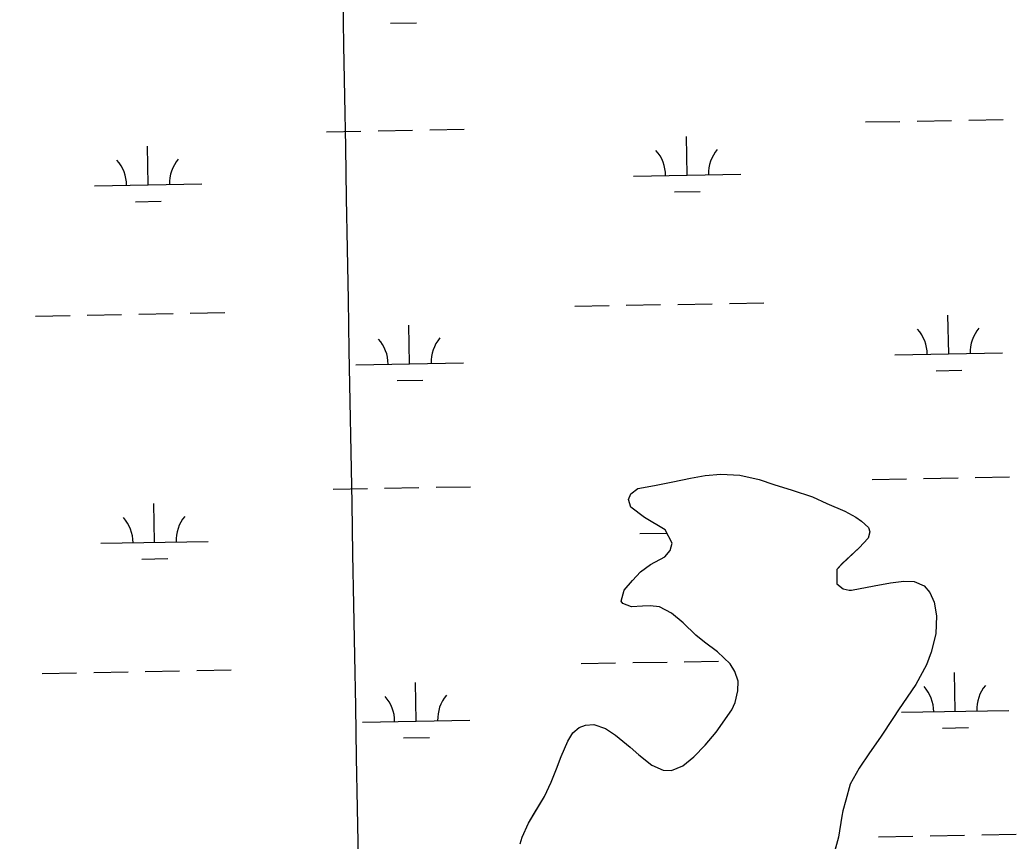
# Model space of a CAD drawing. Extents: x 3925854 to 3964121, y 224593 to 250589.
# Drawn here: x 3935110 to 3936038, y 230709 to 231473 of the extents above; entities that cross this region are included whole.
import ezdxf

# ---------------------------------------------------------------- set-up
doc = ezdxf.new("R2010")
doc.units = 0
for name, color, linetype in [('V-GRID-MAJR', 7, 'Continuous'), ('V-TOPO-SHOR', 7, 'Continuous'), ('V-WETL-SWMP', 7, 'Continuous')]:
    doc.layers.add(name, color=color, linetype=linetype)

msp = doc.modelspace()

# ---------------------------------------------------------------- linework, layer by layer
at = {"layer": 'V-GRID-MAJR'}
msp.add_spline([(3935435.519, 230124.471), (3935327.129, 236182.494), (3935218.705, 242242.439), (3935110.281, 248302.374), (3935110.246, 248304.307)], degree=3, dxfattribs=at)
at = {"layer": 'V-TOPO-SHOR'}
for points in [[(3935715.741, 230979.724), (3935717.535, 230986.466), (3935711.006, 230998.77), (3935691.585, 231010.301), (3935678.904, 231020.035), (3935676.93, 231027.178), (3935679.119, 231032.333), (3935685.472, 231037.281), (3935700.947, 231040.236), (3935718.207, 231043.587), (3935734.673, 231047.136), (3935748.163, 231049.497), (3935762.843, 231050.669), (3935780.495, 231049.653), (3935798.339, 231045.661), (3935812.02, 231041.082), (3935829.069, 231035.903), (3935848.102, 231029.531), (3935861.581, 231023.563), (3935878.232, 231016.203), (3935888.539, 231010.634), (3935893.69, 231007.059), (3935900.227, 231001.099), (3935901.413, 230997.132), (3935899.82, 230991.183), (3935891.476, 230982.071), (3935875.788, 230967.413), (3935870.623, 230961.867), (3935870.806, 230948.777), (3935876.55, 230944.009), (3935882.102, 230942.811), (3935884.284, 230942.809), (3935905.511, 230946.747), (3935920.787, 230949.702), (3935933.087, 230951.271), (3935942.606, 230950.665), (3935951.925, 230946.686), (3935957.27, 230940.728), (3935961.423, 230931.598), (3935963.588, 230918.902), (3935962.773, 230902.242), (3935958.587, 230884.994), (3935954.206, 230873.296), (3935944.265, 230855.062), (3935928.168, 230831.283), (3935923.599, 230824.346), (3935911.475, 230805.916), (3935901.143, 230791.253), (3935891.404, 230777.183), (3935883.253, 230762.12), (3935879.067, 230747.249), (3935876.477, 230737.335), (3935875.281, 230732.379), (3935872.278, 230712.945)], [(3935575.949, 230706.592), (3935577.743, 230712.937), (3935583.709, 230725.821), (3935589.077, 230734.74), (3935598.616, 230750.596), (3935604.783, 230764.074), (3935609.757, 230776.366), (3935614.138, 230787.863), (3935620.305, 230802.334), (3935625.074, 230810.064), (3935630.833, 230814.815), (3935636.787, 230817.187), (3935644.522, 230817.574), (3935655.426, 230813.99), (3935664.74, 230807.829), (3935678.41, 230796.506), (3935686.535, 230789.354), (3935698.62, 230779.819), (3935708.928, 230775.241), (3935716.862, 230774.836), (3935727.378, 230779.186), (3935737.702, 230787.501), (3935748.03, 230798.396), (3935758.561, 230810.68), (3935773.067, 230831.287), (3935776.051, 230838.226), (3935778.445, 230849.131), (3935778.852, 230858.056), (3935775.889, 230866.986), (3935771.535, 230874.33), (3935759.65, 230885.256), (3935747.563, 230894.394), (3935739.637, 230900.95), (3935727.554, 230912.47), (3935716.855, 230921.409), (3935705.755, 230927.176), (3935696.832, 230928.18), (3935689.691, 230927.793), (3935679.576, 230927.211), (3935671.447, 230930.195), (3935670.063, 230932.577), (3935672.852, 230942.69), (3935680.6, 230951.605), (3935687.948, 230959.727), (3935697.279, 230966.658), (3935710.777, 230973.781), (3935715.741, 230979.724)], [(3935872.278, 230712.945), (3935863.908, 230682.213)]]:
    msp.add_lwpolyline(points, dxfattribs=at)
at = {"layer": 'V-WETL-SWMP'}
for p, q in [((3935455.298, 231470.46), (3935479.294, 231470.896)), ((3935945.535, 231379.356), (3935977.53, 231379.938)), ((3935993.527, 231380.229), (3936025.522, 231380.811)), ((3935443.71, 231370.232), (3935475.705, 231370.813)), ((3935491.702, 231371.104), (3935523.697, 231371.686)), ((3935897.543, 231378.484), (3935929.538, 231379.066)), ((3935395.718, 231369.359), (3935427.713, 231369.941)), ((3935731.351, 231329.024), (3935730.697, 231365.018)), ((3935229.526, 231319.9), (3935228.872, 231355.894)), ((3935681.359, 231328.115), (3935781.343, 231329.933)), ((3935179.534, 231318.991), (3935279.518, 231320.809)), ((3935719.634, 231313.378), (3935743.63, 231313.814)), ((3935217.809, 231304.253), (3935241.805, 231304.689)), ((3935626.708, 231207.031), (3935658.702, 231207.612)), ((3935674.7, 231207.903), (3935706.694, 231208.485)), ((3935722.692, 231208.776), (3935754.686, 231209.358)), ((3935770.684, 231209.649), (3935802.679, 231210.23)), ((3935124.883, 231197.906), (3935156.877, 231198.488)), ((3935172.875, 231198.779), (3935204.869, 231199.36)), ((3935220.867, 231199.651), (3935252.861, 231200.233)), ((3935268.859, 231200.524), (3935300.853, 231201.106)), ((3935974.889, 231162.611), (3935974.234, 231198.605)), ((3935473.064, 231153.487), (3935472.409, 231189.481)), ((3935924.897, 231161.702), (3936024.88, 231163.52)), ((3935423.072, 231152.578), (3935523.055, 231154.396)), ((3935461.346, 231137.84), (3935485.342, 231138.276)), ((3935963.171, 231146.965), (3935987.167, 231147.401)), ((3935718.207, 231043.586), (3935734.674, 231047.135)), ((3935734.674, 231047.135), (3935748.164, 231049.497)), ((3935748.164, 231049.497), (3935762.843, 231050.668)), ((3935762.843, 231050.668), (3935780.494, 231049.653)), ((3935780.494, 231049.653), (3935798.339, 231045.662)), ((3935798.339, 231045.662), (3935812.019, 231041.082)), ((3935903.591, 231045.864), (3935935.586, 231046.446)), ((3935951.583, 231046.736), (3935983.578, 231047.318)), ((3935999.576, 231047.609), (3936031.57, 231048.191)), ((3935401.766, 231036.739), (3935433.761, 231037.321)), ((3935449.758, 231037.612), (3935481.753, 231038.193)), ((3935497.75, 231038.484), (3935529.745, 231039.066)), ((3935679.119, 231032.332), (3935685.472, 231037.282)), ((3935685.472, 231037.282), (3935700.947, 231040.237)), ((3935700.947, 231040.237), (3935718.207, 231043.586)), ((3935812.019, 231041.082), (3935829.07, 231035.903)), ((3935676.93, 231027.178), (3935679.119, 231032.332)), ((3935678.904, 231020.035), (3935676.93, 231027.178)), ((3935829.07, 231035.903), (3935848.102, 231029.531)), ((3935848.102, 231029.531), (3935861.581, 231023.563)), ((3935235.574, 230987.279), (3935234.92, 231023.274)), ((3935691.585, 231010.3), (3935678.904, 231020.035)), ((3935861.581, 231023.563), (3935878.232, 231016.202)), ((3935711.007, 230998.771), (3935691.585, 231010.3)), ((3935878.232, 231016.202), (3935888.539, 231010.635)), ((3935888.539, 231010.635), (3935893.691, 231007.058)), ((3935893.691, 231007.058), (3935900.228, 231001.099)), ((3935900.228, 231001.099), (3935901.413, 230997.131)), ((3935687.407, 230995.495), (3935712.503, 230995.952)), ((3935717.536, 230986.465), (3935711.007, 230998.771)), ((3935899.819, 230991.183), (3935891.476, 230982.07)), ((3935901.413, 230997.131), (3935899.819, 230991.183)), ((3935185.582, 230986.37), (3935285.566, 230988.188)), ((3935715.742, 230979.723), (3935717.536, 230986.465)), ((3935891.476, 230982.07), (3935875.788, 230967.414)), ((3935223.857, 230971.633), (3935247.853, 230972.069)), ((3935697.279, 230966.657), (3935710.776, 230973.78)), ((3935710.776, 230973.78), (3935715.742, 230979.723)), ((3935687.948, 230959.728), (3935697.279, 230966.657)), ((3935875.788, 230967.414), (3935870.624, 230961.867)), ((3935680.599, 230951.605), (3935687.948, 230959.728)), ((3935870.624, 230961.867), (3935870.805, 230948.776)), ((3935672.852, 230942.69), (3935680.599, 230951.605)), ((3935870.805, 230948.776), (3935876.55, 230944.008)), ((3935876.55, 230944.008), (3935882.102, 230942.811)), ((3935884.284, 230942.808), (3935905.512, 230946.747)), ((3935905.512, 230946.747), (3935920.788, 230949.702)), ((3935920.788, 230949.702), (3935933.087, 230951.272)), ((3935933.087, 230951.272), (3935942.607, 230950.665)), ((3935942.607, 230950.665), (3935951.924, 230946.686)), ((3935951.924, 230946.686), (3935957.271, 230940.728)), ((3935670.062, 230932.578), (3935672.852, 230942.69)), ((3935882.102, 230942.811), (3935884.284, 230942.808)), ((3935957.271, 230940.728), (3935961.424, 230931.599)), ((3935671.447, 230930.196), (3935670.062, 230932.578)), ((3935679.575, 230927.211), (3935671.447, 230930.196)), ((3935689.691, 230927.792), (3935679.575, 230927.211)), ((3935696.832, 230928.18), (3935689.691, 230927.792)), ((3935705.756, 230927.176), (3935696.832, 230928.18)), ((3935716.856, 230921.41), (3935705.756, 230927.176)), ((3935961.424, 230931.599), (3935963.589, 230918.902)), ((3935727.554, 230912.47), (3935716.856, 230921.41)), ((3935963.589, 230918.902), (3935962.774, 230902.243)), ((3935739.638, 230900.95), (3935727.554, 230912.47)), ((3935747.563, 230894.395), (3935739.638, 230900.95)), ((3935962.774, 230902.243), (3935958.586, 230884.993)), ((3935759.65, 230885.255), (3935747.563, 230894.395)), ((3935771.536, 230874.33), (3935759.65, 230885.255)), ((3935958.586, 230884.993), (3935954.207, 230873.296)), ((3935632.756, 230874.411), (3935664.75, 230874.992)), ((3935680.748, 230875.283), (3935712.742, 230875.865)), ((3935728.74, 230876.156), (3935760.734, 230876.738)), ((3935775.89, 230866.986), (3935771.536, 230874.33)), ((3935954.207, 230873.296), (3935944.266, 230855.062)), ((3935130.931, 230865.286), (3935162.925, 230865.868)), ((3935178.923, 230866.159), (3935210.917, 230866.74)), ((3935226.915, 230867.031), (3935258.909, 230867.613)), ((3935274.907, 230867.904), (3935306.902, 230868.486)), ((3935778.853, 230858.057), (3935775.89, 230866.986)), ((3935980.937, 230829.991), (3935980.282, 230865.985)), ((3935479.112, 230820.867), (3935478.457, 230856.861)), ((3935778.445, 230849.132), (3935778.853, 230858.057)), ((3935944.266, 230855.062), (3935928.169, 230831.282)), ((3935776.05, 230838.226), (3935778.445, 230849.132)), ((3935773.066, 230831.288), (3935776.05, 230838.226)), ((3935758.56, 230810.68), (3935773.066, 230831.288)), ((3935923.598, 230824.346), (3935911.475, 230805.916)), ((3935928.169, 230831.282), (3935923.598, 230824.346)), ((3935930.945, 230829.082), (3936030.928, 230830.9)), ((3935429.12, 230819.958), (3935529.103, 230821.776)), ((3935625.075, 230810.063), (3935630.833, 230814.815)), ((3935630.833, 230814.815), (3935636.786, 230817.187)), ((3935636.786, 230817.187), (3935644.522, 230817.574)), ((3935644.522, 230817.574), (3935655.426, 230813.989)), ((3935655.426, 230813.989), (3935664.74, 230807.829)), ((3935969.219, 230814.345), (3935993.215, 230814.781)), ((3935467.394, 230805.22), (3935491.39, 230805.656)), ((3935620.305, 230802.334), (3935625.075, 230810.063)), ((3935664.74, 230807.829), (3935678.411, 230796.505)), ((3935748.031, 230798.397), (3935758.56, 230810.68)), ((3935911.475, 230805.916), (3935901.142, 230791.253)), ((3935614.137, 230787.863), (3935620.305, 230802.334)), ((3935678.411, 230796.505), (3935686.534, 230789.354)), ((3935737.703, 230787.501), (3935748.031, 230798.397)), ((3935609.758, 230776.365), (3935614.137, 230787.863)), ((3935686.534, 230789.354), (3935698.62, 230779.818)), ((3935727.378, 230779.185), (3935737.703, 230787.501)), ((3935901.142, 230791.253), (3935891.404, 230777.183)), ((3935698.62, 230779.818), (3935708.928, 230775.242)), ((3935716.861, 230774.835), (3935727.378, 230779.185)), ((3935891.404, 230777.183), (3935883.253, 230762.12)), ((3935604.783, 230764.074), (3935609.758, 230776.365)), ((3935708.928, 230775.242), (3935716.861, 230774.835)), ((3935598.617, 230750.595), (3935604.783, 230764.074)), ((3935883.253, 230762.12), (3935879.068, 230747.25)), ((3935583.709, 230725.822), (3935598.617, 230750.595)), ((3935879.068, 230747.25), (3935876.476, 230737.336)), ((3935875.28, 230732.379), (3935872.279, 230712.946)), ((3935876.476, 230737.336), (3935875.28, 230732.379)), ((3935577.742, 230712.938), (3935583.709, 230725.822)), ((3935575.948, 230706.593), (3935577.742, 230712.938)), ((3935872.279, 230712.946), (3935863.908, 230682.214)), ((3935909.639, 230713.244), (3935941.634, 230713.826)), ((3935957.632, 230714.116), (3935989.626, 230714.698)), ((3936005.624, 230714.989), (3936037.618, 230715.571))]:
    msp.add_line(p, q, dxfattribs=at)
for centre, start, end in [((3935676.109, 231328.495), 0.269879, 41.813537), ((3935786.576, 231330.503), 140.269876, 181.813534), ((3935174.284, 231319.37), 0.269879, 41.813537), ((3935284.751, 231321.379), 140.269876, 181.813534), ((3935919.646, 231162.082), 0.269879, 41.813537), ((3936030.114, 231164.09), 140.269876, 181.813534), ((3935417.821, 231152.957), 0.269879, 41.813537), ((3935528.289, 231154.966), 140.269876, 181.813534), ((3935180.332, 230986.75), 0.269879, 41.813537), ((3935290.799, 230988.759), 140.269876, 181.813534), ((3935925.694, 230829.462), 0.269879, 41.813537), ((3936036.162, 230831.47), 140.269876, 181.813534), ((3935423.869, 230820.337), 0.269879, 41.813537), ((3935534.337, 230822.346), 140.269876, 181.813534)]:
    msp.add_arc(centre, 35.246, start, end, dxfattribs=at)

doc.saveas('drawing.dxf')
